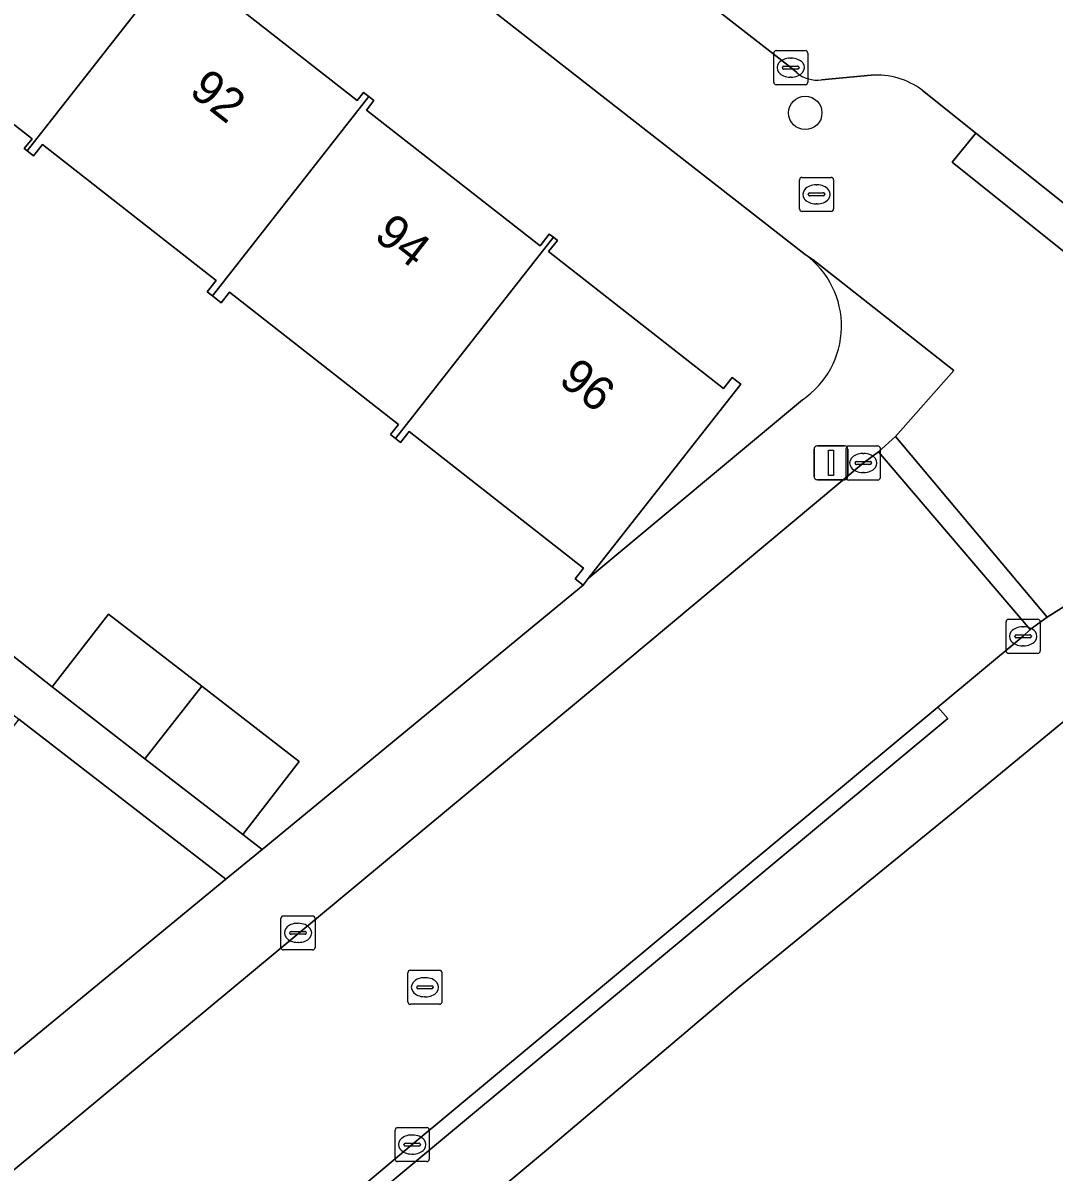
# Model space of a CAD drawing. Extents: x 157445 to 158888, y 383061 to 384688.
# Drawn here: x 158713.85 to 158744.09, y 383846.89 to 383880.59 of the extents above; entities that cross this region are included whole.
import ezdxf

# ---------------------------------------------------------------- set-up
doc = ezdxf.new("R2010")
doc.units = 0
for name, color, linetype in [('IMGEO_Boom', 7, 'Continuous'), ('IMGEO_Brandkraan', 7, 'Continuous'), ('IMGEO_Erf', 7, 'Continuous'), ('IMGEO_Kolk', 7, 'Continuous'), ('IMGEO_Lichtmast', 7, 'Continuous'), ('IMGEO_Pand', 7, 'Continuous'), ('IMGEO_Pand_nummerreeks', 7, 'Continuous'), ('IMGEO_Rijbaan_lokaal_open', 7, 'Continuous'), ('IMGEO_Rioolput', 7, 'Continuous'), ('IMGEO_Voetpad_open', 7, 'Continuous')]:
    doc.layers.add(name, color=color, linetype=linetype)

msp = doc.modelspace()

# ---------------------------------------------------------------- linework, layer by layer
at = {"layer": 'IMGEO_Boom'}
msp.add_circle((158736.796, 383877.955), 0.489, dxfattribs=at)
at = {"layer": 'IMGEO_Brandkraan'}
for p, q in [((158736.625, 383875.14), (158736.625, 383875.992)), ((158736.7, 383876.066), (158737.552, 383876.066)), ((158737.113, 383875.846), (158737.138, 383875.846)), ((158737.626, 383875.992), (158737.626, 383875.14)), ((158736.884, 383875.56), (158736.884, 383875.572)), ((158737.322, 383875.523), (158736.924, 383875.523)), ((158736.927, 383875.609), (158737.325, 383875.609)), ((158737.368, 383875.572), (158737.368, 383875.56)), ((158737.136, 383875.286), (158737.111, 383875.286)), ((158737.552, 383875.066), (158736.7, 383875.066))]:
    msp.add_line(p, q, dxfattribs=at)
for points in [[(158736.625, 383875.14), (158736.625, 383875.992)], [(158736.7, 383876.066), (158737.552, 383876.066)], [(158737.626, 383875.992), (158737.626, 383875.14)], [(158737.552, 383875.066), (158736.7, 383875.066)]]:
    msp.add_lwpolyline(points, dxfattribs=at)
for centre, radius, start, end in [((158736.702, 383875.99), 0.0765, 91.552, 178.448), ((158736.702, 383875.99), 0.0765, 91.552, 178.448), ((158737.55, 383875.99), 0.0765, 1.552, 88.448), ((158737.55, 383875.99), 0.0765, 1.552, 88.448), ((158736.924, 383875.569), 0.0403, 85.8775, 175.7526), ((158736.921, 383875.559), 0.0366, 178.938, 274.7102), ((158737.325, 383875.566), 0.043, 264.8664, 352.4533), ((158737.329, 383875.571), 0.0386, 1.7309, 96.639), ((158736.702, 383875.142), 0.0765, 181.552, 268.448), ((158736.702, 383875.142), 0.0765, 181.552, 268.448), ((158737.55, 383875.142), 0.0765, 271.552, 358.448), ((158737.55, 383875.142), 0.0765, 271.552, 358.448)]:
    msp.add_arc(centre, radius, start, end, dxfattribs=at)
for centre, major_axis, ratio, start_param, end_param in [((158737.112, 383875.566), (-0.387, 0.002), 0.722429, 4.712389, 7.853982), ((158737.137, 383875.566), (-0.39, 0.002), 0.717154, 1.570796, 4.712389)]:
    msp.add_ellipse(centre, major_axis=major_axis, ratio=ratio, start_param=start_param, end_param=end_param, dxfattribs=at)
at = {"layer": 'IMGEO_Erf'}
for points in [[(158736.794, 383873.802), (158726.736, 383881.663), (158707.538, 383896.51), (158644.552, 383945.748)], [(158718.502, 383882.357), (158723.656, 383878.317), (158723.842, 383878.554), (158723.993, 383878.436), (158724.146, 383878.316), (158723.93, 383878.04), (158729.016, 383874.053), (158729.288, 383874.4), (158729.407, 383874.307), (158729.526, 383874.213), (158729.27, 383873.887), (158734.396, 383869.87), (158734.655, 383870.2), (158734.905, 383870.003), (158730.432, 383864.296), (158736.709, 383869.542)], [(158709.496, 383865.228), (158714.708, 383861.118), (158716.364, 383863.258), (158719.096, 383861.144), (158721.957, 383858.931), (158720.301, 383856.791), (158720.866, 383856.354), (158730.279, 383864.101), (158730.044, 383864.285), (158730.29, 383864.599), (158725.176, 383868.608), (158724.928, 383868.291), (158724.783, 383868.404), (158724.634, 383868.521), (158724.865, 383868.817), (158719.914, 383872.698), (158719.669, 383872.386), (158719.411, 383872.588), (158719.258, 383872.708), (158719.519, 383873.042), (158714.427, 383877.033), (158714.163, 383876.696), (158713.978, 383876.841), (158713.892, 383876.909), (158714.119, 383877.198), (158708.984, 383881.224)], [(158702.804, 383841.49), (158719.801, 383855.478), (158713.731, 383860.174), (158712.145, 383858.125), (158709.13, 383860.457), (158706.528, 383862.47), (158708.113, 383864.52), (158704.251, 383867.537), (158702.665, 383865.488), (158701.063, 383866.727), (158699.615, 383864.859), (158698.205, 383865.953), (158699.652, 383867.819), (158697.048, 383869.833), (158698.633, 383871.883), (158694.662, 383874.963), (158693.076, 383872.914), (158690.062, 383875.245)], [(158746.525, 383861.94), (158745.448, 383860.998), (158741.082, 383857.398), (158734.83, 383852.288), (158729.211, 383847.528), (158703.128, 383825.758), (158698.492, 383822.059), (158683.038, 383808.972), (158665.631, 383794.659), (158661.583, 383791.317), (158654.861, 383785.667), (158670.522, 383762.258), (158675.17, 383755.464), (158678.435, 383750.637), (158678.869, 383750), (158690.092, 383733.531)]]:
    msp.add_lwpolyline(points, dxfattribs=at)
msp.add_arc((158735.25, 383871.702), 2.607, 304.0395, 53.6744, dxfattribs=at)
at = {"layer": 'IMGEO_Kolk'}
for p, q in [((158735.869, 383878.857), (158735.869, 383879.709)), ((158735.944, 383879.783), (158736.796, 383879.783)), ((158736.357, 383879.563), (158736.382, 383879.563)), ((158736.87, 383879.709), (158736.87, 383878.857)), ((158736.128, 383879.277), (158736.128, 383879.289)), ((158736.566, 383879.24), (158736.168, 383879.24)), ((158736.171, 383879.326), (158736.569, 383879.326)), ((158736.612, 383879.289), (158736.612, 383879.277)), ((158736.38, 383879.003), (158736.355, 383879.003)), ((158736.796, 383878.783), (158735.944, 383878.783)), ((158737.995, 383867.261), (158737.995, 383868.113)), ((158738.07, 383868.187), (158738.922, 383868.187)), ((158738.996, 383868.113), (158738.996, 383867.261)), ((158738.297, 383867.73), (158738.695, 383867.73)), ((158738.483, 383867.967), (158738.508, 383867.967)), ((158738.254, 383867.681), (158738.254, 383867.693)), ((158738.692, 383867.644), (158738.294, 383867.644)), ((158738.506, 383867.407), (158738.481, 383867.407)), ((158738.738, 383867.693), (158738.738, 383867.681)), ((158738.922, 383867.187), (158738.07, 383867.187)), ((158742.684, 383862.176), (158742.684, 383863.028)), ((158742.759, 383863.102), (158743.611, 383863.102)), ((158743.685, 383863.028), (158743.685, 383862.176)), ((158743.172, 383862.882), (158743.197, 383862.882)), ((158742.943, 383862.596), (158742.943, 383862.608)), ((158743.381, 383862.559), (158742.983, 383862.559)), ((158742.986, 383862.645), (158743.384, 383862.645)), ((158743.195, 383862.322), (158743.17, 383862.322)), ((158743.427, 383862.608), (158743.427, 383862.596)), ((158743.611, 383862.102), (158742.759, 383862.102)), ((158721.419, 383853.479), (158721.419, 383854.331)), ((158721.494, 383854.405), (158722.346, 383854.405)), ((158722.42, 383854.331), (158722.42, 383853.479)), ((158721.678, 383853.899), (158721.678, 383853.911)), ((158721.721, 383853.948), (158722.119, 383853.948)), ((158721.907, 383854.185), (158721.932, 383854.185)), ((158722.162, 383853.911), (158722.162, 383853.899)), ((158722.116, 383853.862), (158721.718, 383853.862)), ((158721.93, 383853.625), (158721.905, 383853.625)), ((158722.346, 383853.405), (158721.494, 383853.405)), ((158724.842, 383848.196), (158725.694, 383848.196)), ((158724.767, 383847.27), (158724.767, 383848.122)), ((158725.255, 383847.976), (158725.28, 383847.976)), ((158725.768, 383848.122), (158725.768, 383847.27)), ((158725.026, 383847.69), (158725.026, 383847.702)), ((158725.464, 383847.653), (158725.066, 383847.653)), ((158725.069, 383847.739), (158725.467, 383847.739)), ((158725.51, 383847.702), (158725.51, 383847.69)), ((158725.694, 383847.196), (158724.842, 383847.196)), ((158725.278, 383847.416), (158725.253, 383847.416))]:
    msp.add_line(p, q, dxfattribs=at)
for points in [[(158735.869, 383878.857), (158735.869, 383879.709)], [(158735.944, 383879.783), (158736.796, 383879.783)], [(158736.87, 383879.709), (158736.87, 383878.857)], [(158736.796, 383878.783), (158735.944, 383878.783)], [(158737.995, 383867.261), (158737.995, 383868.113)], [(158738.07, 383868.187), (158738.922, 383868.187)], [(158738.996, 383868.113), (158738.996, 383867.261)], [(158738.922, 383867.187), (158738.07, 383867.187)], [(158742.684, 383862.176), (158742.684, 383863.028)], [(158742.759, 383863.102), (158743.611, 383863.102)], [(158743.685, 383863.028), (158743.685, 383862.176)], [(158743.611, 383862.102), (158742.759, 383862.102)], [(158721.419, 383853.479), (158721.419, 383854.331)], [(158721.494, 383854.405), (158722.346, 383854.405)], [(158722.42, 383854.331), (158722.42, 383853.479)], [(158722.346, 383853.405), (158721.494, 383853.405)], [(158724.842, 383848.196), (158725.694, 383848.196)], [(158724.767, 383847.27), (158724.767, 383848.122)], [(158725.768, 383848.122), (158725.768, 383847.27)], [(158725.694, 383847.196), (158724.842, 383847.196)]]:
    msp.add_lwpolyline(points, dxfattribs=at)
for centre, radius, start, end in [((158735.946, 383879.707), 0.0765, 91.552, 178.448), ((158735.946, 383879.707), 0.0765, 91.552, 178.448), ((158736.794, 383879.707), 0.0765, 1.552, 88.448), ((158736.794, 383879.707), 0.0765, 1.552, 88.448), ((158736.168, 383879.286), 0.0403, 85.8775, 175.7526), ((158736.165, 383879.276), 0.0366, 178.938, 274.7102), ((158736.569, 383879.283), 0.043, 264.8664, 352.4533), ((158736.573, 383879.288), 0.0386, 1.7309, 96.639), ((158735.946, 383878.859), 0.0765, 181.552, 268.448), ((158735.946, 383878.859), 0.0765, 181.552, 268.448), ((158736.794, 383878.859), 0.0765, 271.552, 358.448), ((158736.794, 383878.859), 0.0765, 271.552, 358.448), ((158738.072, 383868.111), 0.0765, 91.552, 178.448), ((158738.072, 383868.111), 0.0765, 91.552, 178.448), ((158738.92, 383868.111), 0.0765, 1.552, 88.448), ((158738.92, 383868.111), 0.0765, 1.552, 88.448), ((158738.294, 383867.69), 0.0403, 85.8775, 175.7526), ((158738.699, 383867.692), 0.0386, 1.7309, 96.639), ((158738.291, 383867.68), 0.0366, 178.938, 274.7102), ((158738.695, 383867.687), 0.043, 264.8664, 352.4533), ((158738.072, 383867.263), 0.0765, 181.552, 268.448), ((158738.072, 383867.263), 0.0765, 181.552, 268.448), ((158738.92, 383867.263), 0.0765, 271.552, 358.448), ((158738.92, 383867.263), 0.0765, 271.552, 358.448), ((158742.761, 383863.026), 0.0765, 91.552, 178.448), ((158742.761, 383863.026), 0.0765, 91.552, 178.448), ((158743.609, 383863.026), 0.0765, 1.552, 88.448), ((158743.609, 383863.026), 0.0765, 1.552, 88.448), ((158742.983, 383862.605), 0.0403, 85.8775, 175.7526), ((158742.98, 383862.595), 0.0366, 178.938, 274.7102), ((158743.384, 383862.602), 0.043, 264.8664, 352.4533), ((158743.388, 383862.607), 0.0386, 1.7309, 96.639), ((158742.761, 383862.178), 0.0765, 181.552, 268.448), ((158742.761, 383862.178), 0.0765, 181.552, 268.448), ((158743.609, 383862.178), 0.0765, 271.552, 358.448), ((158743.609, 383862.178), 0.0765, 271.552, 358.448), ((158721.496, 383854.329), 0.0765, 91.552, 178.448), ((158721.496, 383854.329), 0.0765, 91.552, 178.448), ((158722.344, 383854.329), 0.0765, 1.552, 88.448), ((158722.344, 383854.329), 0.0765, 1.552, 88.448), ((158721.718, 383853.908), 0.0403, 85.8775, 175.7526), ((158721.715, 383853.898), 0.0366, 178.938, 274.7102), ((158722.119, 383853.905), 0.043, 264.8664, 352.4533), ((158722.123, 383853.91), 0.0386, 1.7309, 96.639), ((158721.496, 383853.481), 0.0765, 181.552, 268.448), ((158721.496, 383853.481), 0.0765, 181.552, 268.448), ((158722.344, 383853.481), 0.0765, 271.552, 358.448), ((158722.344, 383853.481), 0.0765, 271.552, 358.448), ((158724.844, 383848.12), 0.0765, 91.552, 178.448), ((158724.844, 383848.12), 0.0765, 91.552, 178.448), ((158725.692, 383848.12), 0.0765, 1.552, 88.448), ((158725.692, 383848.12), 0.0765, 1.552, 88.448), ((158725.066, 383847.699), 0.0403, 85.8775, 175.7526), ((158725.063, 383847.689), 0.0366, 178.938, 274.7102), ((158725.467, 383847.696), 0.043, 264.8664, 352.4533), ((158725.471, 383847.701), 0.0386, 1.7309, 96.639), ((158724.844, 383847.272), 0.0765, 181.552, 268.448), ((158724.844, 383847.272), 0.0765, 181.552, 268.448), ((158725.692, 383847.272), 0.0765, 271.552, 358.448), ((158725.692, 383847.272), 0.0765, 271.552, 358.448)]:
    msp.add_arc(centre, radius, start, end, dxfattribs=at)
for centre, major_axis, ratio, start_param, end_param in [((158736.356, 383879.283), (-0.387, 0.002), 0.722429, 4.712389, 7.853982), ((158736.381, 383879.283), (-0.39, 0.002), 0.717154, 1.570796, 4.712389), ((158738.482, 383867.687), (-0.387, 0.002), 0.722429, 4.712389, 7.853982), ((158738.507, 383867.687), (-0.39, 0.002), 0.717154, 1.570796, 4.712389), ((158743.171, 383862.602), (-0.387, 0.002), 0.722429, 4.712389, 7.853982), ((158743.196, 383862.602), (-0.39, 0.002), 0.717154, 1.570796, 4.712389), ((158721.906, 383853.905), (-0.387, 0.002), 0.722429, 4.712389, 7.853982), ((158721.931, 383853.905), (-0.39, 0.002), 0.717154, 1.570796, 4.712389), ((158725.254, 383847.696), (-0.387, 0.002), 0.722429, 4.712389, 7.853982), ((158725.279, 383847.696), (-0.39, 0.002), 0.717154, 1.570796, 4.712389)]:
    msp.add_ellipse(centre, major_axis=major_axis, ratio=ratio, start_param=start_param, end_param=end_param, dxfattribs=at)
at = {"layer": 'IMGEO_Lichtmast'}
for p, q in [((158737.052, 383867.293), (158737.052, 383868.093)), ((158737.052, 383868.093), (158737.052, 383867.293)), ((158737.152, 383868.193), (158737.942, 383868.193)), ((158737.942, 383868.193), (158737.152, 383868.193)), ((158738.042, 383868.093), (158738.042, 383867.293)), ((158738.042, 383867.293), (158738.042, 383868.093)), ((158737.942, 383867.193), (158737.152, 383867.193)), ((158737.152, 383867.193), (158737.942, 383867.193))]:
    msp.add_line(p, q, dxfattribs=at)
msp.add_lwpolyline([(158737.472, 383868.068), (158737.622, 383868.068), (158737.622, 383867.318), (158737.472, 383867.318), (158737.472, 383868.068)], dxfattribs=at)
for centre, start, end in [((158737.152, 383868.093), 90, 180), ((158737.152, 383868.093), 90, 180), ((158737.942, 383868.093), 0, 90), ((158737.942, 383868.093), 360, 90), ((158737.152, 383867.293), 180, 270), ((158737.152, 383867.293), 180, 270), ((158737.942, 383867.293), 270, 0), ((158737.942, 383867.293), 270, 0)]:
    msp.add_arc(centre, 0.1, start, end, dxfattribs=at)
at = {"layer": 'IMGEO_Pand'}
for points in [[(158713.217, 383886.929), (158708.605, 383881.04), (158708.75, 383880.926), (158708.984, 383881.224), (158714.119, 383877.198), (158713.892, 383876.909), (158713.978, 383876.841), (158718.628, 383882.778), (158718.502, 383882.877), (158718.263, 383882.572), (158713.13, 383886.594), (158713.326, 383886.844)], [(158713.978, 383876.841), (158714.163, 383876.696), (158714.427, 383877.033), (158719.519, 383873.042), (158719.258, 383872.708), (158719.411, 383872.588), (158723.993, 383878.436), (158723.842, 383878.554), (158723.656, 383878.317), (158718.502, 383882.357), (158718.755, 383882.679), (158718.628, 383882.778)], [(158724.783, 383868.404), (158729.407, 383874.307), (158729.288, 383874.4), (158729.016, 383874.053), (158723.93, 383878.04), (158724.146, 383878.316), (158723.993, 383878.436), (158719.411, 383872.588), (158719.669, 383872.386), (158719.914, 383872.698), (158724.865, 383868.817), (158724.634, 383868.521)], [(158724.783, 383868.404), (158724.928, 383868.291), (158725.176, 383868.608), (158730.29, 383864.599), (158730.044, 383864.285), (158730.279, 383864.101), (158730.432, 383864.296), (158734.905, 383870.003), (158734.655, 383870.2), (158734.396, 383869.87), (158729.27, 383873.887), (158729.526, 383874.213), (158729.407, 383874.307)], [(158717.428, 383859.014), (158719.096, 383861.144), (158716.364, 383863.258), (158714.708, 383861.118)], [(158717.428, 383859.014), (158720.301, 383856.791), (158721.957, 383858.931), (158719.096, 383861.144)]]:
    msp.add_lwpolyline(points, close=True, dxfattribs=at)
at = {"layer": 'IMGEO_Rijbaan_lokaal_open'}
for points in [[(158755.145, 383874.821), (158754.965, 383874.95), (158741.882, 383885.094), (158738.521, 383887.727), (158715.776, 383905.511), (158710.77, 383899.111), (158711.604, 383898.459), (158728.268, 383885.604), (158736.371, 383879.284), (158736.544, 383879.137)], [(158737.273, 383878.925), (158738.727, 383879.062)], [(158740.223, 383878.623), (158741.794, 383877.366), (158750.847, 383870.143), (158755.448, 383866.422), (158755.529, 383866.357)]]:
    msp.add_lwpolyline(points, dxfattribs=at)
msp.add_lwpolyline([(158722.736, 383845.567), (158725.268, 383847.696), (158740.686, 383860.527), (158743.184, 383862.603), (158743.386, 383862.8), (158738.946, 383868.013), (158738.497, 383867.686), (158731.42, 383861.766), (158703.395, 383838.483), (158689.175, 383826.772), (158667.367, 383808.487), (158654.385, 383797.786), (158650.35, 383794.454), (158649.719, 383793.9), (158654.04, 383788.54), (158654.242, 383788.702), (158658.228, 383792.027), (158659.793, 383793.305), (158663.939, 383796.693), (158677.533, 383808.003), (158681.262, 383811.105), (158692.91, 383820.795), (158696.83, 383824.057)], close=True, dxfattribs=at)
for centre, radius, start, end in [((158737.151, 383879.866), 0.949, 230.1975, 277.3727), ((158738.894, 383876.861), 2.207, 52.9641, 94.3273)]:
    msp.add_arc(centre, radius, start, end, dxfattribs=at)
at = {"layer": 'IMGEO_Rioolput'}
for p, q in [((158725.141, 383851.885), (158725.141, 383852.737)), ((158725.216, 383852.811), (158726.068, 383852.811)), ((158725.629, 383852.591), (158725.654, 383852.591)), ((158726.142, 383852.737), (158726.142, 383851.885)), ((158725.4, 383852.305), (158725.4, 383852.317)), ((158725.838, 383852.268), (158725.44, 383852.268)), ((158725.443, 383852.354), (158725.841, 383852.354)), ((158725.884, 383852.317), (158725.884, 383852.305)), ((158725.652, 383852.031), (158725.627, 383852.031)), ((158726.068, 383851.811), (158725.216, 383851.811))]:
    msp.add_line(p, q, dxfattribs=at)
for points in [[(158725.141, 383851.885), (158725.141, 383852.737)], [(158725.216, 383852.811), (158726.068, 383852.811)], [(158726.142, 383852.737), (158726.142, 383851.885)], [(158726.068, 383851.811), (158725.216, 383851.811)]]:
    msp.add_lwpolyline(points, dxfattribs=at)
for centre, radius, start, end in [((158725.218, 383852.735), 0.0765, 91.552, 178.448), ((158725.218, 383852.735), 0.0765, 91.552, 178.448), ((158726.066, 383852.735), 0.0765, 1.552, 88.448), ((158726.066, 383852.735), 0.0765, 1.552, 88.448), ((158725.44, 383852.314), 0.0403, 85.8775, 175.7526), ((158725.437, 383852.304), 0.0366, 178.938, 274.7102), ((158725.841, 383852.311), 0.043, 264.8664, 352.4533), ((158725.845, 383852.316), 0.0386, 1.7309, 96.639), ((158725.218, 383851.887), 0.0765, 181.552, 268.448), ((158725.218, 383851.887), 0.0765, 181.552, 268.448), ((158726.066, 383851.887), 0.0765, 271.552, 358.448), ((158726.066, 383851.887), 0.0765, 271.552, 358.448)]:
    msp.add_arc(centre, radius, start, end, dxfattribs=at)
for centre, major_axis, ratio, start_param, end_param in [((158725.628, 383852.311), (-0.387, 0.002), 0.722429, 4.712389, 7.853982), ((158725.653, 383852.311), (-0.39, 0.002), 0.717154, 1.570796, 4.712389)]:
    msp.add_ellipse(centre, major_axis=major_axis, ratio=ratio, start_param=start_param, end_param=end_param, dxfattribs=at)
at = {"layer": 'IMGEO_Voetpad_open'}
for points in [[(158575.043, 384000), (158605.435, 383976.316), (158606.595, 383975.412), (158619.916, 383965.031), (158625.372, 383959.774), (158626.524, 383958.289), (158631.956, 383953.514), (158632.61, 383952.978), (158634.281, 383951.301), (158634.698, 383951.752), (158639.825, 383946.899), (158641.683, 383947.99), (158641.729, 383948.017), (158644.552, 383945.748), (158707.538, 383896.51), (158726.736, 383881.663), (158736.794, 383873.802), (158737.028, 383873.642), (158741.151, 383870.402), (158741.149, 383870.399), (158739.438, 383868.46), (158743.892, 383863.161), (158747.545, 383865.464)], [(158736.544, 383879.137), (158736.371, 383879.284), (158728.268, 383885.604), (158711.604, 383898.459), (158710.77, 383899.111), (158705.741, 383903.038), (158693.825, 383912.344), (158693.185, 383911.524), (158690.184, 383913.867), (158690.824, 383914.687), (158682.8, 383920.954), (158664.255, 383935.56), (158656.293, 383941.774), (158650.573, 383946.223), (158650.391, 383946.366)], [(158685.165, 383882.332), (158689.044, 383879.309), (158691.65, 383877.293), (158694.662, 383874.963), (158698.633, 383871.883), (158701.24, 383869.867), (158704.251, 383867.537), (158708.113, 383864.52), (158710.718, 383862.505), (158713.731, 383860.174), (158719.801, 383855.478), (158720.866, 383856.354), (158720.301, 383856.791), (158717.428, 383859.014), (158714.708, 383861.118), (158709.496, 383865.228), (158706.623, 383867.451), (158703.903, 383869.555), (158698.694, 383873.681), (158695.821, 383875.904), (158693.101, 383878.008), (158687.89, 383882.117), (158685.016, 383884.341)], [(158738.727, 383879.062), (158737.273, 383878.925)], [(158755.529, 383866.357), (158755.448, 383866.422), (158754.771, 383865.575), (158741.107, 383876.507), (158741.794, 383877.366), (158740.223, 383878.623)], [(158731.42, 383861.766), (158738.497, 383867.686), (158738.946, 383868.013), (158739.438, 383868.46), (158741.149, 383870.399), (158741.151, 383870.402), (158737.028, 383873.642), (158736.794, 383873.802)], [(158736.709, 383869.542), (158730.432, 383864.296), (158730.279, 383864.101), (158720.866, 383856.354), (158719.801, 383855.478), (158702.804, 383841.49), (158699.164, 383837.37)], [(158750.794, 383862.615), (158747.569, 383865.479), (158747.545, 383865.464), (158743.892, 383863.161), (158743.386, 383862.8), (158743.184, 383862.603), (158740.686, 383860.527), (158740.973, 383860.195), (158723.005, 383845.238), (158722.736, 383845.567), (158696.83, 383824.057), (158697.457, 383823.304), (158693.537, 383820.042), (158692.91, 383820.795), (158681.262, 383811.105), (158677.533, 383808.003), (158663.939, 383796.693), (158665.631, 383794.659), (158683.038, 383808.972), (158698.492, 383822.059), (158703.128, 383825.758), (158729.211, 383847.528)], [(158703.395, 383838.483), (158731.42, 383861.766)], [(158729.211, 383847.528), (158734.83, 383852.288), (158741.082, 383857.398), (158745.448, 383860.998), (158746.525, 383861.94)]]:
    msp.add_lwpolyline(points, dxfattribs=at)
for points in [[(158741.794, 383877.366), (158741.107, 383876.507), (158754.771, 383865.575), (158755.448, 383866.422), (158750.847, 383870.143)], [(158743.386, 383862.8), (158743.892, 383863.161), (158739.438, 383868.46), (158738.946, 383868.013)], [(158740.686, 383860.527), (158725.268, 383847.696), (158722.736, 383845.567), (158723.005, 383845.238), (158740.973, 383860.195)]]:
    msp.add_lwpolyline(points, close=True, dxfattribs=at)
for centre, radius, start, end in [((158737.151, 383879.866), 0.949, 230.1975, 277.3727), ((158738.894, 383876.861), 2.207, 52.9641, 94.3273), ((158735.25, 383871.702), 2.607, 304.0395, 53.6744)]:
    msp.add_arc(centre, radius, start, end, dxfattribs=at)

# ---------------------------------------------------------------- texts
at = {"layer": 'IMGEO_Pand_nummerreeks'}
for s, p in [('92', (158718.691, 383878.525)), ('94', (158724.109, 383874.285)), ('96', (158729.525, 383870.048))]:
    msp.add_text(s, height=1, rotation=321.9609, dxfattribs=at).set_placement(p)

doc.saveas('drawing.dxf')
